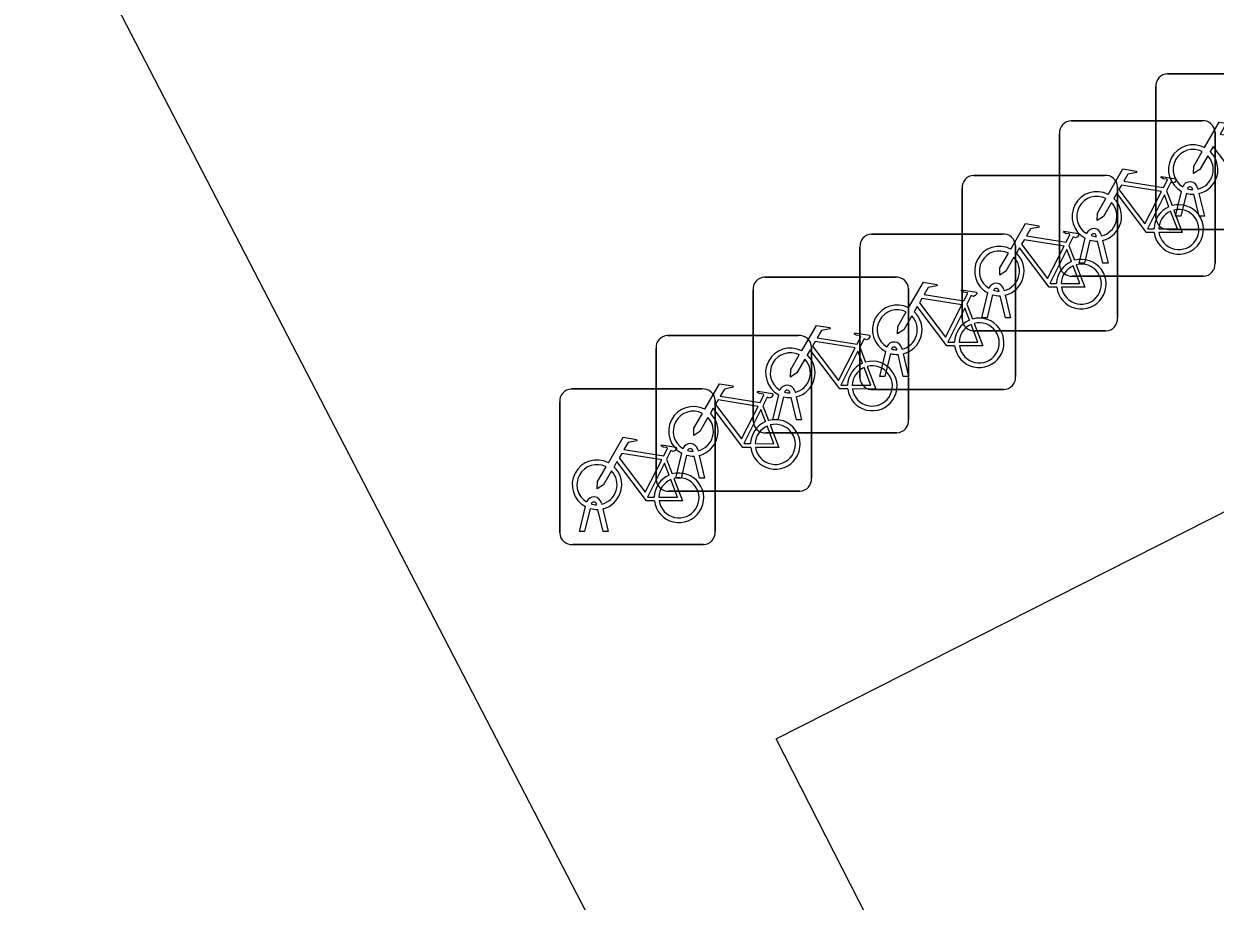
# Model space of a CAD drawing. Extents: x 158838 to 160074, y 386376 to 387776.
# Drawn here: x 159674.44 to 159682.1, y 387555.13 to 387560.77 of the extents above; entities that cross this region are included whole.
import ezdxf

# ---------------------------------------------------------------- set-up
doc = ezdxf.new("R2010")
doc.units = 0
for name, color, linetype in [('IMGEO_Fietsenrek', 7, 'Continuous'), ('IMGEO_Pand', 7, 'Continuous'), ('IMGEO_Voetpad_open', 7, 'Continuous')]:
    doc.layers.add(name, color=color, linetype=linetype)

msp = doc.modelspace()

# ---------------------------------------------------------------- linework, layer by layer
at = {"layer": 'IMGEO_Fietsenrek'}
for p, q in [((159681.7919, 387560.4445), (159682.6328, 387560.4445)), ((159682.6328, 387560.4445), (159681.7919, 387560.4445)), ((159681.7175, 387559.5199), (159681.7175, 387560.3608)), ((159681.7175, 387560.3608), (159681.7175, 387559.5199)), ((159681.1729, 387560.1435), (159682.0138, 387560.1435)), ((159682.0138, 387560.1435), (159681.1729, 387560.1435)), ((159681.0985, 387559.2189), (159681.0985, 387560.0598)), ((159681.0985, 387560.0598), (159681.0985, 387559.2189)), ((159682.0975, 387560.0691), (159682.0975, 387559.2282)), ((159682.0975, 387559.2282), (159682.0975, 387560.0691)), ((159680.5469, 387559.7925), (159681.3878, 387559.7925)), ((159681.3878, 387559.7925), (159680.5469, 387559.7925)), ((159680.4725, 387558.8679), (159680.4725, 387559.7088)), ((159680.4725, 387559.7088), (159680.4725, 387558.8679)), ((159681.4715, 387559.7181), (159681.4715, 387558.8772)), ((159681.4715, 387558.8772), (159681.4715, 387559.7181)), ((159681.7852, 387559.6932), (159681.8215, 387559.598)), ((159681.8445, 387559.5293), (159681.8828, 387559.6893)), ((159681.9132, 387559.6771), (159681.8779, 387559.5293)), ((159681.9549, 387559.7009), (159681.9539, 387559.7052)), ((159681.996, 387559.5293), (159681.9621, 387559.671)), ((159681.9856, 387559.7124), (159681.9874, 387559.7045)), ((159681.9944, 387559.6753), (159682.0294, 387559.5293)), ((159681.8779, 387559.5293), (159681.8445, 387559.5293)), ((159682.0294, 387559.5293), (159681.996, 387559.5293)), ((159682.6421, 387559.4455), (159681.8012, 387559.4455)), ((159681.8012, 387559.4455), (159682.6421, 387559.4455)), ((159679.8909, 387559.4155), (159680.7318, 387559.4155)), ((159680.7318, 387559.4155), (159679.8909, 387559.4155)), ((159681.2255, 387559.2283), (159681.2638, 387559.3883)), ((159681.2942, 387559.3761), (159681.2589, 387559.2283)), ((159681.3359, 387559.3999), (159681.3349, 387559.4042)), ((159681.377, 387559.2283), (159681.3431, 387559.37)), ((159681.3666, 387559.4114), (159681.3684, 387559.4035)), ((159681.3754, 387559.3743), (159681.4104, 387559.2283)), ((159679.8165, 387558.4909), (159679.8165, 387559.3318)), ((159679.8165, 387559.3318), (159679.8165, 387558.4909)), ((159680.8155, 387559.3411), (159680.8155, 387558.5002)), ((159680.8155, 387558.5002), (159680.8155, 387559.3411)), ((159681.1592, 387559.3422), (159681.1955, 387559.247)), ((159681.2589, 387559.2283), (159681.2255, 387559.2283)), ((159681.4104, 387559.2283), (159681.377, 387559.2283)), ((159679.2039, 387559.1385), (159680.0448, 387559.1385)), ((159680.0448, 387559.1385), (159679.2039, 387559.1385)), ((159682.0231, 387559.1445), (159681.1822, 387559.1445)), ((159681.1822, 387559.1445), (159682.0231, 387559.1445)), ((159679.1295, 387558.2139), (159679.1295, 387559.0548)), ((159679.1295, 387559.0548), (159679.1295, 387558.2139)), ((159680.1285, 387559.0641), (159680.1285, 387558.2232)), ((159680.1285, 387558.2232), (159680.1285, 387559.0641)), ((159680.7099, 387559.0489), (159680.7089, 387559.0532)), ((159680.7406, 387559.0604), (159680.7424, 387559.0525)), ((159680.5032, 387558.9652), (159680.5395, 387558.87)), ((159680.5995, 387558.8773), (159680.6378, 387559.0373)), ((159680.6682, 387559.0251), (159680.6329, 387558.8773)), ((159680.751, 387558.8773), (159680.7171, 387559.019)), ((159680.7494, 387559.0233), (159680.7844, 387558.8773)), ((159680.6329, 387558.8773), (159680.5995, 387558.8773)), ((159680.7844, 387558.8773), (159680.751, 387558.8773)), ((159678.5809, 387558.7635), (159679.4218, 387558.7635)), ((159679.4218, 387558.7635), (159678.5809, 387558.7635)), ((159681.3971, 387558.7935), (159680.5562, 387558.7935)), ((159680.5562, 387558.7935), (159681.3971, 387558.7935)), ((159678.5065, 387557.8389), (159678.5065, 387558.6798)), ((159678.5065, 387558.6798), (159678.5065, 387557.8389)), ((159679.5055, 387558.6891), (159679.5055, 387557.8482)), ((159679.5055, 387557.8482), (159679.5055, 387558.6891)), ((159679.8162, 387558.6882), (159679.8525, 387558.593)), ((159679.9435, 387558.5003), (159679.9818, 387558.6603)), ((159680.0539, 387558.6719), (159680.0529, 387558.6762)), ((159680.0846, 387558.6834), (159680.0864, 387558.6755)), ((159680.0122, 387558.6481), (159679.9769, 387558.5003)), ((159680.095, 387558.5003), (159680.0611, 387558.642)), ((159680.0934, 387558.6463), (159680.1284, 387558.5003)), ((159679.9769, 387558.5003), (159679.9435, 387558.5003)), ((159680.1284, 387558.5003), (159680.095, 387558.5003)), ((159677.9619, 387558.4205), (159678.8028, 387558.4205)), ((159678.8028, 387558.4205), (159677.9619, 387558.4205)), ((159679.2565, 387558.2233), (159679.2948, 387558.3833)), ((159679.3252, 387558.3711), (159679.2899, 387558.2233)), ((159679.3669, 387558.3949), (159679.3659, 387558.3992)), ((159679.408, 387558.2233), (159679.3741, 387558.365)), ((159679.3976, 387558.4064), (159679.3994, 387558.3985)), ((159679.4064, 387558.3693), (159679.4414, 387558.2233)), ((159680.7411, 387558.4165), (159679.9002, 387558.4165)), ((159679.9002, 387558.4165), (159680.7411, 387558.4165)), ((159677.8875, 387557.4959), (159677.8875, 387558.3368)), ((159677.8875, 387558.3368), (159677.8875, 387557.4959)), ((159678.8865, 387558.3461), (159678.8865, 387557.5052)), ((159678.8865, 387557.5052), (159678.8865, 387558.3461)), ((159679.1932, 387558.3132), (159679.2295, 387558.218)), ((159679.2899, 387558.2233), (159679.2565, 387558.2233)), ((159679.4414, 387558.2233), (159679.408, 387558.2233)), ((159680.0541, 387558.1395), (159679.2132, 387558.1395)), ((159679.2132, 387558.1395), (159680.0541, 387558.1395)), ((159678.5742, 387557.9702), (159678.6105, 387557.875)), ((159678.6335, 387557.8483), (159678.6718, 387558.0083)), ((159678.7022, 387557.9961), (159678.6669, 387557.8483)), ((159678.7439, 387558.0199), (159678.7429, 387558.0242)), ((159678.785, 387557.8483), (159678.7511, 387557.99)), ((159678.7746, 387558.0314), (159678.7764, 387558.0235)), ((159678.7834, 387557.9943), (159678.8184, 387557.8483)), ((159678.6669, 387557.8483), (159678.6335, 387557.8483)), ((159678.8184, 387557.8483), (159678.785, 387557.8483)), ((159679.4311, 387557.7645), (159678.5902, 387557.7645)), ((159678.5902, 387557.7645), (159679.4311, 387557.7645)), ((159678.0145, 387557.5053), (159678.0528, 387557.6653)), ((159678.1249, 387557.6769), (159678.1239, 387557.6812)), ((159678.1556, 387557.6884), (159678.1574, 387557.6805)), ((159678.0832, 387557.6531), (159678.0479, 387557.5053)), ((159678.166, 387557.5053), (159678.1321, 387557.647)), ((159678.1644, 387557.6513), (159678.1994, 387557.5053)), ((159678.0479, 387557.5053), (159678.0145, 387557.5053)), ((159678.1994, 387557.5053), (159678.166, 387557.5053)), ((159678.8121, 387557.4215), (159677.9712, 387557.4215)), ((159677.9712, 387557.4215), (159678.8121, 387557.4215))]:
    msp.add_line(p, q, dxfattribs=at)
for points in [[(159682.0301, 387559.9712), (159682.1248, 387560.1347), (159682.211, 387560.1209), (159682.2127, 387560.1122), (159682.1566, 387560.1013), (159682.1304, 387560.056), (159682.3856, 387560.0152)], [(159682.3258, 387559.7265), (159682.2761, 387559.7266), (159682.0854, 387559.9783), (159682.0664, 387559.9455)], [(159682.0508, 387559.9187), (159681.9992, 387559.8295), (159681.9593, 387559.8035), (159681.9605, 387559.851), (159682.015, 387559.9452)], [(159681.4111, 387559.6702), (159681.5058, 387559.8337), (159681.592, 387559.8199), (159681.5937, 387559.8112), (159681.5376, 387559.8003), (159681.5114, 387559.755), (159681.7666, 387559.7142)], [(159681.7537, 387559.689), (159681.4969, 387559.73), (159681.4802, 387559.7012), (159681.6472, 387559.4809), (159681.7537, 387559.689)], [(159681.7666, 387559.7142), (159681.7916, 387559.763), (159681.7865, 387559.767), (159681.7633, 387559.7707), (159681.7506, 387559.7782), (159681.7496, 387559.7813), (159681.7518, 387559.7859), (159681.8466, 387559.7708), (159681.8489, 387559.7605), (159681.8395, 387559.7481), (159681.8271, 387559.7417), (159681.8126, 387559.7479), (159681.7852, 387559.6932)], [(159681.7068, 387559.4255), (159681.6571, 387559.4256), (159681.4664, 387559.6773), (159681.4474, 387559.6445)], [(159681.8017, 387559.591), (159681.7724, 387559.6678), (159681.663, 387559.4497), (159681.7057, 387559.4496)], [(159681.4318, 387559.6177), (159681.3802, 387559.5285), (159681.3403, 387559.5025), (159681.3415, 387559.55), (159681.396, 387559.6442)], [(159681.7357, 387559.4495), (159681.8556, 387559.4493), (159681.8124, 387559.5629)], [(159681.8322, 387559.5698), (159681.8872, 387559.4252), (159681.7371, 387559.4255)], [(159680.7851, 387559.3192), (159680.8798, 387559.4827), (159680.966, 387559.4689), (159680.9677, 387559.4602), (159680.9116, 387559.4493), (159680.8854, 387559.404), (159681.1406, 387559.3632)], [(159681.1406, 387559.3632), (159681.1656, 387559.412), (159681.1605, 387559.416), (159681.1373, 387559.4197), (159681.1246, 387559.4272), (159681.1236, 387559.4303), (159681.1258, 387559.4349), (159681.2206, 387559.4198), (159681.2229, 387559.4095), (159681.2135, 387559.3971), (159681.2011, 387559.3907), (159681.1866, 387559.3969), (159681.1592, 387559.3422)], [(159681.1277, 387559.338), (159680.8709, 387559.379), (159680.8542, 387559.3502), (159681.0212, 387559.1299), (159681.1277, 387559.338)], [(159680.8058, 387559.2667), (159680.7542, 387559.1775), (159680.7143, 387559.1515), (159680.7155, 387559.199), (159680.77, 387559.2932)], [(159681.0808, 387559.0745), (159681.0311, 387559.0746), (159680.8404, 387559.3263), (159680.8214, 387559.2935)], [(159681.1757, 387559.24), (159681.1464, 387559.3168), (159681.037, 387559.0987), (159681.0797, 387559.0986)], [(159681.1097, 387559.0985), (159681.2296, 387559.0983), (159681.1864, 387559.2119)], [(159681.2062, 387559.2188), (159681.2612, 387559.0742), (159681.1111, 387559.0745)], [(159680.1291, 387558.9422), (159680.2238, 387559.1057), (159680.31, 387559.0919), (159680.3117, 387559.0832), (159680.2556, 387559.0723), (159680.2294, 387559.027), (159680.4846, 387558.9862)], [(159680.4846, 387558.9862), (159680.5096, 387559.035), (159680.5045, 387559.039), (159680.4813, 387559.0427), (159680.4686, 387559.0502), (159680.4676, 387559.0533), (159680.4698, 387559.0579), (159680.5646, 387559.0428), (159680.5669, 387559.0325), (159680.5575, 387559.0201), (159680.5451, 387559.0137), (159680.5306, 387559.0199), (159680.5032, 387558.9652)], [(159680.4717, 387558.961), (159680.2149, 387559.002), (159680.1982, 387558.9732), (159680.3652, 387558.7529), (159680.4717, 387558.961)], [(159680.1498, 387558.8897), (159680.0982, 387558.8005), (159680.0583, 387558.7745), (159680.0595, 387558.822), (159680.114, 387558.9162)], [(159680.4248, 387558.6975), (159680.3751, 387558.6976), (159680.1844, 387558.9493), (159680.1654, 387558.9165)], [(159680.5197, 387558.863), (159680.4904, 387558.9398), (159680.381, 387558.7217), (159680.4237, 387558.7216)], [(159679.4421, 387558.6652), (159679.5368, 387558.8287), (159679.623, 387558.8149), (159679.6247, 387558.8062), (159679.5686, 387558.7953), (159679.5424, 387558.75), (159679.7976, 387558.7092)], [(159680.4537, 387558.7215), (159680.5736, 387558.7213), (159680.5304, 387558.8349)], [(159680.5502, 387558.8418), (159680.6052, 387558.6972), (159680.4551, 387558.6975)], [(159679.7976, 387558.7092), (159679.8226, 387558.758), (159679.8175, 387558.762), (159679.7943, 387558.7657), (159679.7816, 387558.7732), (159679.7806, 387558.7763), (159679.7828, 387558.7809), (159679.8776, 387558.7658), (159679.8799, 387558.7555), (159679.8705, 387558.7431), (159679.8581, 387558.7367), (159679.8436, 387558.7429), (159679.8162, 387558.6882)], [(159679.7378, 387558.4205), (159679.6881, 387558.4206), (159679.4974, 387558.6723), (159679.4784, 387558.6395)], [(159679.7847, 387558.684), (159679.5279, 387558.725), (159679.5112, 387558.6962), (159679.6782, 387558.4759), (159679.7847, 387558.684)], [(159679.8327, 387558.586), (159679.8034, 387558.6628), (159679.694, 387558.4447), (159679.7367, 387558.4446)], [(159679.4628, 387558.6127), (159679.4112, 387558.5235), (159679.3713, 387558.4975), (159679.3725, 387558.545), (159679.427, 387558.6392)], [(159679.7667, 387558.4445), (159679.8866, 387558.4443), (159679.8434, 387558.5579)], [(159679.8632, 387558.5648), (159679.9182, 387558.4202), (159679.7681, 387558.4205)], [(159678.8191, 387558.2902), (159678.9138, 387558.4537), (159679, 387558.4399), (159679.0017, 387558.4312), (159678.9456, 387558.4203), (159678.9194, 387558.375), (159679.1746, 387558.3342)], [(159679.1617, 387558.309), (159678.9049, 387558.35), (159678.8882, 387558.3212), (159679.0552, 387558.1009), (159679.1617, 387558.309)], [(159679.1746, 387558.3342), (159679.1996, 387558.383), (159679.1945, 387558.387), (159679.1713, 387558.3907), (159679.1586, 387558.3982), (159679.1576, 387558.4013), (159679.1598, 387558.4059), (159679.2546, 387558.3908), (159679.2569, 387558.3805), (159679.2475, 387558.3681), (159679.2351, 387558.3617), (159679.2206, 387558.3679), (159679.1932, 387558.3132)], [(159679.1148, 387558.0455), (159679.0651, 387558.0456), (159678.8744, 387558.2973), (159678.8554, 387558.2645)], [(159679.2097, 387558.211), (159679.1804, 387558.2878), (159679.071, 387558.0697), (159679.1137, 387558.0696)], [(159678.8398, 387558.2377), (159678.7882, 387558.1485), (159678.7483, 387558.1225), (159678.7495, 387558.17), (159678.804, 387558.2642)], [(159679.1437, 387558.0695), (159679.2636, 387558.0693), (159679.2204, 387558.1829)], [(159679.2402, 387558.1898), (159679.2952, 387558.0452), (159679.1451, 387558.0455)], [(159678.2001, 387557.9472), (159678.2948, 387558.1107), (159678.381, 387558.0969), (159678.3827, 387558.0882), (159678.3266, 387558.0773), (159678.3004, 387558.032), (159678.5556, 387557.9912)], [(159678.5556, 387557.9912), (159678.5806, 387558.04), (159678.5755, 387558.044), (159678.5523, 387558.0477), (159678.5396, 387558.0552), (159678.5386, 387558.0583), (159678.5408, 387558.0629), (159678.6356, 387558.0478), (159678.6379, 387558.0375), (159678.6285, 387558.0251), (159678.6161, 387558.0187), (159678.6016, 387558.0249), (159678.5742, 387557.9702)], [(159678.5427, 387557.966), (159678.2859, 387558.007), (159678.2692, 387557.9782), (159678.4362, 387557.7579), (159678.5427, 387557.966)], [(159678.2208, 387557.8947), (159678.1692, 387557.8055), (159678.1293, 387557.7795), (159678.1305, 387557.827), (159678.185, 387557.9212)], [(159678.4958, 387557.7025), (159678.4461, 387557.7026), (159678.2554, 387557.9543), (159678.2364, 387557.9215)], [(159678.5907, 387557.868), (159678.5614, 387557.9448), (159678.452, 387557.7267), (159678.4947, 387557.7266)], [(159678.5247, 387557.7265), (159678.6446, 387557.7263), (159678.6014, 387557.8399)], [(159678.6212, 387557.8468), (159678.6762, 387557.7022), (159678.5261, 387557.7025)]]:
    msp.add_lwpolyline(points, dxfattribs=at)
for centre, radius, start, end in [((159681.7952, 387560.3666), 0.0779, 92.4484, 184.28452), ((159681.7952, 387560.3666), 0.0779, 92.4484, 184.28452), ((159681.1762, 387560.0656), 0.0779, 92.4484, 184.28452), ((159681.1762, 387560.0656), 0.0779, 92.4484, 184.28452), ((159682.0196, 387560.0658), 0.0779, 2.4484, 94.28452), ((159682.0196, 387560.0658), 0.0779, 2.4484, 94.28452), ((159681.9571, 387559.8299), 0.159, 62.67661, 242.13685), ((159681.9571, 387559.8299), 0.129, 63.31916, 238.90302), ((159681.9571, 387559.8299), 0.129, 283.60429, 43.43025), ((159681.9571, 387559.8299), 0.159, 283.5766, 46.60424), ((159680.5502, 387559.7146), 0.0779, 92.4484, 184.28452), ((159680.5502, 387559.7146), 0.0779, 92.4484, 184.28452), ((159681.3936, 387559.7148), 0.0779, 2.4484, 94.28452), ((159681.3936, 387559.7148), 0.0779, 2.4484, 94.28452), ((159681.9369, 387559.7013), 0.0499, 12.8025, 158.69338), ((159681.3381, 387559.5289), 0.159, 62.67661, 242.13685), ((159681.3381, 387559.5289), 0.129, 63.31916, 238.90302), ((159681.9571, 387559.8299), 0.159, 253.99666, 271.78671), ((159681.9369, 387559.7013), 0.0174, 12.8025, 163.45023), ((159681.9571, 387559.8299), 0.129, 253.41502, 269.02044), ((159681.3381, 387559.5289), 0.129, 283.60429, 43.43025), ((159681.3381, 387559.5289), 0.159, 283.5766, 46.60424), ((159681.8647, 387559.4449), 0.159, 113.3408, 178.32165), ((159681.8647, 387559.4449), 0.159, 187.0065, 105.77075), ((159681.8647, 387559.4449), 0.129, 188.67146, 104.58832), ((159681.7954, 387559.5232), 0.0779, 182.4484, 274.28452), ((159681.7954, 387559.5232), 0.0779, 182.4484, 274.28452), ((159681.8647, 387559.4449), 0.129, 113.92302, 177.95563), ((159681.3179, 387559.4003), 0.0499, 12.8025, 158.69338), ((159679.8942, 387559.3376), 0.0779, 92.4484, 184.28452), ((159679.8942, 387559.3376), 0.0779, 92.4484, 184.28452), ((159680.7376, 387559.3378), 0.0779, 2.4484, 94.28452), ((159680.7376, 387559.3378), 0.0779, 2.4484, 94.28452), ((159681.3381, 387559.5289), 0.159, 253.99666, 271.78671), ((159681.3179, 387559.4003), 0.0174, 12.8025, 163.45023), ((159681.3381, 387559.5289), 0.129, 253.41502, 269.02044), ((159680.7121, 387559.1779), 0.159, 62.67661, 242.13685), ((159680.7121, 387559.1779), 0.129, 63.31916, 238.90302), ((159680.7121, 387559.1779), 0.159, 283.5766, 46.60424), ((159680.7121, 387559.1779), 0.129, 283.60429, 43.43025), ((159681.2387, 387559.0939), 0.159, 113.3408, 178.32165), ((159681.2387, 387559.0939), 0.159, 187.0065, 105.77075), ((159681.1764, 387559.2222), 0.0779, 182.4484, 274.28452), ((159681.1764, 387559.2222), 0.0779, 182.4484, 274.28452), ((159681.2387, 387559.0939), 0.129, 113.92302, 177.95563), ((159681.2387, 387559.0939), 0.129, 188.67146, 104.58832), ((159682.0198, 387559.2224), 0.0779, 272.4484, 4.28452), ((159682.0198, 387559.2224), 0.0779, 272.4484, 4.28452), ((159679.2072, 387559.0606), 0.0779, 92.4484, 184.28452), ((159679.2072, 387559.0606), 0.0779, 92.4484, 184.28452), ((159680.0506, 387559.0608), 0.0779, 2.4484, 94.28452), ((159680.0506, 387559.0608), 0.0779, 2.4484, 94.28452), ((159680.6919, 387559.0493), 0.0499, 12.8025, 158.69338), ((159680.6919, 387559.0493), 0.0174, 12.8025, 163.45023), ((159680.7121, 387559.1779), 0.129, 253.41502, 269.02044), ((159680.7121, 387559.1779), 0.159, 253.99666, 271.78671), ((159680.0561, 387558.8009), 0.159, 62.67661, 242.13685), ((159680.0561, 387558.8009), 0.129, 63.31916, 238.90302), ((159680.0561, 387558.8009), 0.129, 283.60429, 43.43025), ((159680.0561, 387558.8009), 0.159, 283.5766, 46.60424), ((159680.5827, 387558.7169), 0.159, 113.3408, 178.32165), ((159680.5827, 387558.7169), 0.159, 187.0065, 105.77075), ((159680.5827, 387558.7169), 0.129, 113.92302, 177.95563), ((159680.5827, 387558.7169), 0.129, 188.67146, 104.58832), ((159680.5504, 387558.8712), 0.0779, 182.4484, 274.28452), ((159680.5504, 387558.8712), 0.0779, 182.4484, 274.28452), ((159681.3938, 387558.8714), 0.0779, 272.4484, 4.28452), ((159681.3938, 387558.8714), 0.0779, 272.4484, 4.28452), ((159678.5842, 387558.6856), 0.0779, 92.4484, 184.28452), ((159678.5842, 387558.6856), 0.0779, 92.4484, 184.28452), ((159679.4276, 387558.6858), 0.0779, 2.4484, 94.28452), ((159679.4276, 387558.6858), 0.0779, 2.4484, 94.28452), ((159679.3691, 387558.5239), 0.159, 62.67661, 242.13685), ((159680.0359, 387558.6723), 0.0499, 12.8025, 158.69338), ((159680.0359, 387558.6723), 0.0174, 12.8025, 163.45023), ((159680.0561, 387558.8009), 0.129, 253.41502, 269.02044), ((159679.3691, 387558.5239), 0.129, 63.31916, 238.90302), ((159679.3691, 387558.5239), 0.129, 283.60429, 43.43025), ((159679.3691, 387558.5239), 0.159, 283.5766, 46.60424), ((159679.8957, 387558.4399), 0.159, 113.3408, 178.32165), ((159679.8957, 387558.4399), 0.159, 187.0065, 105.77075), ((159680.0561, 387558.8009), 0.159, 253.99666, 271.78671), ((159679.8957, 387558.4399), 0.129, 113.92302, 177.95563), ((159679.8957, 387558.4399), 0.129, 188.67146, 104.58832), ((159679.3489, 387558.3953), 0.0499, 12.8025, 158.69338), ((159679.8944, 387558.4942), 0.0779, 182.4484, 274.28452), ((159679.8944, 387558.4942), 0.0779, 182.4484, 274.28452), ((159680.7378, 387558.4944), 0.0779, 272.4484, 4.28452), ((159680.7378, 387558.4944), 0.0779, 272.4484, 4.28452), ((159677.9652, 387558.3426), 0.0779, 92.4484, 184.28452), ((159677.9652, 387558.3426), 0.0779, 92.4484, 184.28452), ((159678.8086, 387558.3428), 0.0779, 2.4484, 94.28452), ((159678.8086, 387558.3428), 0.0779, 2.4484, 94.28452), ((159679.3691, 387558.5239), 0.159, 253.99666, 271.78671), ((159679.3489, 387558.3953), 0.0174, 12.8025, 163.45023), ((159679.3691, 387558.5239), 0.129, 253.41502, 269.02044), ((159678.7461, 387558.1489), 0.159, 62.67661, 242.13685), ((159678.7461, 387558.1489), 0.129, 63.31916, 238.90302), ((159678.7461, 387558.1489), 0.129, 283.60429, 43.43025), ((159678.7461, 387558.1489), 0.159, 283.5766, 46.60424), ((159679.2727, 387558.0649), 0.159, 113.3408, 178.32165), ((159679.2727, 387558.0649), 0.159, 187.0065, 105.77075), ((159679.2074, 387558.2172), 0.0779, 182.4484, 274.28452), ((159679.2074, 387558.2172), 0.0779, 182.4484, 274.28452), ((159680.0508, 387558.2174), 0.0779, 272.4484, 4.28452), ((159680.0508, 387558.2174), 0.0779, 272.4484, 4.28452), ((159679.2727, 387558.0649), 0.129, 113.92302, 177.95563), ((159679.2727, 387558.0649), 0.129, 188.67146, 104.58832), ((159678.7259, 387558.0203), 0.0499, 12.8025, 158.69338), ((159678.7461, 387558.1489), 0.159, 253.99666, 271.78671), ((159678.7259, 387558.0203), 0.0174, 12.8025, 163.45023), ((159678.7461, 387558.1489), 0.129, 253.41502, 269.02044), ((159678.1271, 387557.8059), 0.159, 62.67661, 242.13685), ((159678.1271, 387557.8059), 0.129, 63.31916, 238.90302), ((159678.1271, 387557.8059), 0.129, 283.60429, 43.43025), ((159678.1271, 387557.8059), 0.159, 283.5766, 46.60424), ((159678.6537, 387557.7219), 0.159, 113.3408, 178.32165), ((159678.6537, 387557.7219), 0.159, 187.0065, 105.77075), ((159678.5844, 387557.8422), 0.0779, 182.4484, 274.28452), ((159678.5844, 387557.8422), 0.0779, 182.4484, 274.28452), ((159678.6537, 387557.7219), 0.129, 113.92302, 177.95563), ((159678.6537, 387557.7219), 0.129, 188.67146, 104.58832), ((159679.4278, 387557.8424), 0.0779, 272.4484, 4.28452), ((159679.4278, 387557.8424), 0.0779, 272.4484, 4.28452), ((159678.1069, 387557.6773), 0.0499, 12.8025, 158.69338), ((159678.1069, 387557.6773), 0.0174, 12.8025, 163.45023), ((159678.1271, 387557.8059), 0.129, 253.41502, 269.02044), ((159678.1271, 387557.8059), 0.159, 253.99666, 271.78671), ((159677.9654, 387557.4992), 0.0779, 182.4484, 274.28452), ((159677.9654, 387557.4992), 0.0779, 182.4484, 274.28452), ((159678.8088, 387557.4994), 0.0779, 272.4484, 4.28452), ((159678.8088, 387557.4994), 0.0779, 272.4484, 4.28452)]:
    msp.add_arc(centre, radius, start, end, dxfattribs=at)
at = {"layer": 'IMGEO_Pand'}
msp.add_lwpolyline([(159666.821, 387559.691), (159668.49, 387560.517), (159668.179, 387560.989), (159673.545, 387563.763), (159682.751, 387546.006), (159677.628, 387543.335), (159679.041, 387540.673)], dxfattribs=at)
at = {"layer": 'IMGEO_Voetpad_open'}
msp.add_lwpolyline([(159689.233, 387548.331), (159684.527, 387545.893), (159679.278, 387556.173), (159685.661, 387559.406), (159678.801, 387572.592)], dxfattribs=at)

doc.saveas('drawing.dxf')
